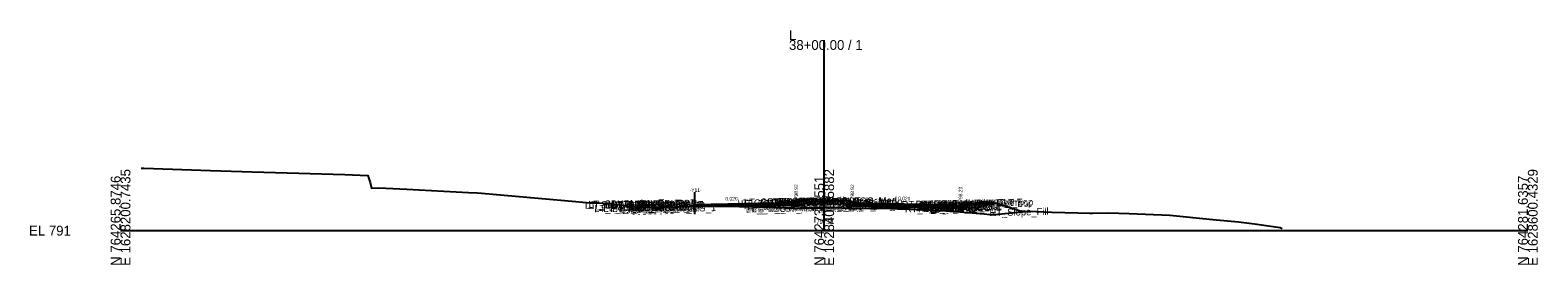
# Model space of a CAD drawing. Extents: x -26 to 4403, y -510 to 9556.
# Drawn here: x 1974.3 to 2402.8, y 7990.3 to 8056.9 of the extents above; entities that cross this region are included whole.
import ezdxf

# ---------------------------------------------------------------- set-up
doc = ezdxf.new("R2010")
doc.units = 0
for name, color, linetype in [('Default', 7, 'Continuous'), ('Exist CMT Pavement', 7, 'Continuous'), ('Exist Cross Section Cell', 7, 'Continuous'), ('Exist XS Center Line Elevation Label', 7, 'Continuous'), ('Exist XS Ground Line', 7, 'Continuous'), ('Prop CMT Conc Surface', 7, 'Continuous'), ('Prop CMT Concrete Structures', 7, 'Continuous'), ('Prop CMT Pvmt Course 1', 7, 'Continuous'), ('Prop CMT Pvmt Course 1 CG', 7, 'Continuous'), ('Prop CMT Pvmt Course 2', 7, 'Continuous'), ('Prop CMT Pvmt Course 2 Wedge', 7, 'Continuous'), ('Prop CMT Pvmt Course 3', 7, 'Continuous'), ('Prop CMT Pvmt Course 3 Wedge', 7, 'Continuous'), ('Prop CMT Pvmt Surface', 7, 'Continuous'), ('Prop CMT Shear Line', 7, 'Continuous'), ('Prop CMT Slope Grass', 7, 'Continuous'), ('Prop CMT Subgrade Earthwork', 7, 'Continuous'), ('Prop XS Hydro Elevations', 7, 'Continuous'), ('Prop XS SE Text', 7, 'Continuous'), ('Prop XS Side Slope Text', 7, 'Continuous'), ('Scratch_Level_0', 7, 'Continuous')]:
    doc.layers.add(name, color=color, linetype=linetype)

msp = doc.modelspace()

# ---------------------------------------------------------------- linework, layer by layer
at = {"layer": 'Exist CMT Pavement'}
msp.add_lwpolyline([(2163.25, 8006.92), (2164.65, 8006.93), (2172.06, 8006.95), (2179.63, 8006.79), (2181.84, 8006.74), (2183.98, 8006.66), (2191.14, 8006.4), (2191.14, 8006.4)], dxfattribs=at)
at = {"layer": 'Exist Cross Section Cell'}
for p, q in [((2200, 8000), (2200, 8054.1)), ((2000, 8000), (2200, 8000)), ((2200, 8000), (2400, 8000))]:
    msp.add_line(p, q, dxfattribs=at)
at = {"layer": 'Exist XS Ground Line'}
msp.add_lwpolyline([(2005.82, 8017.71), (2006.61, 8017.73), (2025.52, 8017.09), (2037.44, 8016.7), (2047.34, 8016.46), (2063.72, 8015.95), (2070.28, 8015.62), (2070.91, 8013.7), (2071.3, 8012.02), (2073.44, 8012.12), (2081.35, 8011.79), (2098.89, 8010.86), (2101.36, 8010.72), (2102.58, 8010.65), (2118.66, 8009.2), (2129.41, 8008.29), (2133.36, 8007.91), (2135.24, 8007.87), (2139.39, 8007.67), (2140.25, 8007.55), (2142.45, 8007.19), (2144.76, 8006.85), (2149.67, 8006.54), (2157.42, 8006.74), (2162.32, 8006.92), (2164.65, 8006.93), (2172.06, 8006.95), (2179.63, 8006.79), (2181.84, 8006.74), (2183.98, 8006.66), (2191.14, 8006.4), (2191.75, 8006.33), (2192.11, 8006.29), (2193.18, 8006.52), (2193.67, 8006.52), (2195.03, 8006.49), (2195.61, 8006.47), (2197.18, 8006.47), (2200, 8006.51), (2203.03, 8006.55), (2207.06, 8006.34), (2218.87, 8006.25), (2220.88, 8006.23), (2222.73, 8006.19), (2224.04, 8006.11), (2232.4, 8005.7), (2236.61, 8005.54), (2237.44, 8005.45), (2245.49, 8004.75), (2247.08, 8004.63), (2247.41, 8004.63), (2248.43, 8004.63), (2251.31, 8004.83), (2258.18, 8005.49), (2264.68, 8005.28), (2272.12, 8005.06), (2275.37, 8004.94), (2276.34, 8004.97), (2280.75, 8005.09), (2286.67, 8004.86), (2298.23, 8004.41), (2310.47, 8003.13), (2317.74, 8002.5), (2322.3, 8001.97), (2329.61, 8000.86), (2330.16, 8000.64)], dxfattribs=at)
at = {"layer": 'Prop CMT Conc Surface'}
for points in [[(2191.25, 8007.91), (2192, 8007.92), (2192, 8008.09), (2192.76, 8008.34)], [(2208.75, 8007.91), (2208, 8007.92), (2208, 8008.09), (2207.24, 8008.34)], [(2236.75, 8007.35), (2238.75, 8007.23)], [(2238.75, 8007.23), (2238.75, 8007.73), (2239.25, 8007.73)], [(2243.25, 8007.82), (2248.25, 8007.92)]]:
    msp.add_lwpolyline(points, dxfattribs=at)
at = {"layer": 'Prop CMT Concrete Structures'}
for points in [[(2191.25, 8007.91), (2192, 8007.92), (2192, 8008.09), (2192.76, 8008.34)], [(2191.25, 8007.32), (2191.25, 8007.91)], [(2192.76, 8007.35), (2191.25, 8007.32)], [(2192.76, 8008.34), (2192.76, 8007.35)], [(2208.75, 8007.91), (2208, 8007.92), (2208, 8008.09), (2207.24, 8008.34)], [(2207.24, 8008.34), (2207.24, 8007.35)], [(2207.24, 8007.35), (2208.75, 8007.32)], [(2208.75, 8007.32), (2208.75, 8007.91)], [(2236.75, 8007.35), (2238.75, 8007.23), (2238.75, 8007.73), (2239.25, 8007.73)], [(2239.25, 8007.73), (2239.25, 8006.71), (2236.75, 8006.77)], [(2236.75, 8006.77), (2236.75, 8007.35)], [(2248.25, 8007.92), (2243.25, 8007.82)], [(2243.25, 8007.82), (2243.25, 8007.49)], [(2243.25, 8007.49), (2248.25, 8007.59)], [(2248.25, 8007.59), (2248.25, 8007.92)]]:
    msp.add_lwpolyline(points, dxfattribs=at)
at = {"layer": 'Prop CMT Pvmt Course 1'}
for points in [[(2191.25, 8007.91), (2163.25, 8007.35)], [(2163.25, 8007.1), (2191.14, 8007.66), (2191.25, 8007.66)], [(2191.25, 8007.66), (2191.25, 8007.91)], [(2208.75, 8007.91), (2236.75, 8007.35)], [(2208.75, 8007.66), (2208.75, 8007.91)], [(2236.75, 8007.1), (2208.75, 8007.66)], [(2208.75, 8007.66), (2208.75, 8007.66), (2208.75, 8007.66)], [(2236.75, 8007.35), (2236.75, 8007.1)]]:
    msp.add_lwpolyline(points, dxfattribs=at)
at = {"layer": 'Prop CMT Pvmt Course 1 CG'}
for points in [[(2191.25, 8007.32), (2193.26, 8007.36), (2193.59, 8007.04)], [(2191.25, 8006.99), (2191.25, 8007.32)], [(2193.59, 8007.04), (2191.25, 8006.99)], [(2208.75, 8007.32), (2206.74, 8007.36), (2206.41, 8007.04)], [(2206.41, 8007.04), (2208.75, 8006.99)], [(2208.75, 8006.99), (2208.75, 8007.32)], [(2236.75, 8006.77), (2239.75, 8006.71), (2240.09, 8006.36)], [(2236.75, 8006.43), (2236.75, 8006.77)], [(2240.09, 8006.36), (2236.75, 8006.43)]]:
    msp.add_lwpolyline(points, dxfattribs=at)
at = {"layer": 'Prop CMT Pvmt Course 2'}
for points in [[(2156.18, 8006.96), (2156.18, 8006.96)], [(2191.14, 8007.66), (2191.14, 8007.32)], [(2191.25, 8007.66), (2191.14, 8007.66)], [(2191.14, 8007.32), (2191.25, 8007.32)], [(2191.25, 8007.32), (2191.25, 8007.66)], [(2208.75, 8007.32), (2208.75, 8007.66)], [(2208.75, 8007.66), (2236.75, 8007.1)], [(2236.75, 8006.77), (2208.75, 8007.32)], [(2236.75, 8007.1), (2236.75, 8006.77)]]:
    msp.add_lwpolyline(points, dxfattribs=at)
at = {"layer": 'Prop CMT Pvmt Course 2 Wedge'}
for points in [[(2163.25, 8007.1), (2164.65, 8007.13), (2172.06, 8007.27), (2179.63, 8007.43), (2181.84, 8007.47), (2183.98, 8007.51), (2191.14, 8007.66), (2191.14, 8007.66)], [(2191.14, 8007.32), (2191.14, 8007.32), (2183.98, 8007.18), (2181.84, 8007.14), (2179.63, 8007.09), (2172.18, 8006.94), (2172.06, 8006.95), (2164.65, 8006.93), (2163.25, 8006.92)], [(2191.14, 8007.66), (2191.14, 8007.32)]]:
    msp.add_lwpolyline(points, dxfattribs=at)
at = {"layer": 'Prop CMT Pvmt Course 3'}
for points in [[(2191.25, 8007.32), (2191.14, 8007.32)], [(2191.14, 8007.32), (2191.14, 8006.99)], [(2191.14, 8006.99), (2191.25, 8006.99)], [(2191.25, 8006.99), (2191.25, 8007.32)], [(2208.75, 8007.32), (2236.75, 8006.77)], [(2208.75, 8006.99), (2208.75, 8007.32)], [(2236.75, 8006.43), (2208.75, 8006.99)], [(2236.75, 8006.77), (2236.75, 8006.43)]]:
    msp.add_lwpolyline(points, dxfattribs=at)
at = {"layer": 'Prop CMT Pvmt Course 3 Wedge'}
for points in [[(2172.19, 8006.94), (2179.63, 8007.09)], [(2191.14, 8006.4), (2191.14, 8006.4), (2183.98, 8006.66), (2181.84, 8006.74), (2179.63, 8006.79), (2172.19, 8006.94)], [(2179.63, 8007.09), (2181.84, 8007.14), (2183.98, 8007.18), (2191.14, 8007.32), (2191.14, 8007.32)], [(2191.14, 8007.32), (2191.14, 8006.4)]]:
    msp.add_lwpolyline(points, dxfattribs=at)
at = {"layer": 'Prop CMT Pvmt Surface'}
for points in [[(2191.25, 8007.91), (2163.25, 8007.35)], [(2208.75, 8007.91), (2236.75, 8007.35)]]:
    msp.add_lwpolyline(points, dxfattribs=at)
at = {"layer": 'Prop CMT Shear Line'}
msp.add_line((2163.25, 8004.65), (2163.25, 8010.92), dxfattribs=at)
at = {"layer": 'Prop CMT Slope Grass'}
for points in [[(2192.76, 8008.34), (2200, 8008.49)], [(2207.24, 8008.34), (2200, 8008.49)], [(2239.25, 8007.73), (2248.75, 8007.92), (2256.51, 8005.33)]]:
    msp.add_lwpolyline(points, dxfattribs=at)
at = {"layer": 'Prop CMT Subgrade Earthwork'}
for points in [[(2191.25, 8006.99), (2191.14, 8006.99)], [(2191.14, 8006.99), (2191.14, 8006.4)], [(2193.59, 8007.04), (2191.25, 8006.99)], [(2191.25, 8006.99), (2191.25, 8006.99)], [(2194.93, 8008.38), (2193.59, 8007.04)], [(2205.07, 8008.38), (2206.41, 8007.04)], [(2206.41, 8007.04), (2208.75, 8006.99)], [(2208.75, 8006.99), (2236.75, 8006.43)], [(2208.75, 8006.99), (2208.75, 8006.99)], [(2208.75, 8006.99), (2208.75, 8006.99)], [(2236.75, 8006.43), (2240.09, 8006.36), (2241.5, 8007.77)], [(2236.75, 8006.43), (2236.75, 8006.43)]]:
    msp.add_lwpolyline(points, dxfattribs=at)

# ---------------------------------------------------------------- texts
at = {"layer": 'Default'}
msp.add_text('-', height=0.0001, dxfattribs=at).set_placement((2000, 8000))
at = {"layer": 'Exist Cross Section Cell'}
for s, p in [('L', (2190, 8054.1)), ('38+00.00 / 1', (2190, 8051.3)), ('EL 791', (1974, 7998.6))]:
    msp.add_text(s, height=2.8, dxfattribs=at).set_placement(p)
for s, p in [('N 764265.8746', (2000, 7990)), ('E 1628200.7435', (2002.8, 7990)), ('N 764273.7551', (2200, 7990)), ('E 1628400.5882', (2202.8, 7990)), ('N 764281.6357', (2400, 7990)), ('E 1628600.4329', (2402.8, 7990))]:
    msp.add_text(s, height=2.8, rotation=90, dxfattribs=at).set_placement(p)
at = {"layer": 'Exist XS Center Line Elevation Label'}
msp.add_text('797.51', height=1.2, dxfattribs=at).set_placement((2197.77, 8001.91))
at = {"layer": 'Prop XS Hydro Elevations'}
for s, rotation, p in [('-Y11-', 360, (2161.77, 8011.01)), ('798.92', 90, (2192.5, 8008.92)), ('798.92', 90, (2208.5, 8008.92)), ('798.23', 90, (2239.25, 8008.23))]:
    msp.add_text(s, height=1, rotation=rotation, dxfattribs=at).set_placement(p)
at = {"layer": 'Prop XS SE Text'}
for rotation, p in [(1.145, (2171.94, 8008.52)), (358.8543, (2221.02, 8008.66))]:
    msp.add_text('0.020', height=1, rotation=rotation, dxfattribs=at).set_placement(p)
at = {"layer": 'Prop XS Side Slope Text'}
msp.add_text('3:1', height=1, rotation=341.5695, dxfattribs=at).set_placement((2252.11, 8007.59))
at = {"layer": 'Scratch_Level_0'}
for s, p in [('LT_CG_Top_Face_Med', (2175.39, 8006.76)), ('LT_CG_Top_BOC_Med', (2177.18, 8007.03)), ('LT_Sub_DLT_In', (2183.9, 8007.16)), ('38+00.00', (2186.42, 8007.21)), ('MD_Crown Point', (2187.09, 8007.23)), ('RT_CG_Top_Face_Med', (2191.35, 8006.76)), ('RT_CG_Top_BOC_Med', (2191.61, 8007.03)), ('RT_Sub_DLT_In', (2193.99, 8007.16)), ('38+00.00', (2195.41, 8007.3)), ('38+00.00', (2198.87, 8007.23)), ('LT_Sub_Trench_Out_DLT', (2132.02, 8006.24)), ('LT_SDWK_Out_Top', (2133.01, 8006.46)), ('LT_SDWK_Out_Bot', (2133.04, 8006.13)), ('LT_PV_Sub_Tie_Out', (2134.64, 8005.24)), ('LT_PV_OEEOP_EG', (2137.24, 8005.29)), ('LT_Slope_Fill', (2138.8, 8005.45)), ('LT_SDWK_In_Top', (2139.63, 8006.39)), ('LT_SDWK_In_Bot', (2139.66, 8006.06)), ('LT_CG1_Shelf_Out', (2139.75, 8005.29)), ('LT_CSLP_Pnt', (2141.45, 8006.44)), ('LT_CG_Top_Face', (2141.46, 8006.33)), ('LT_CG_Top_BOC', (2141.98, 8006.35)), ('LT_CG_Bot_BOC', (2142.02, 8005.34)), ('LT_Sub_OEOT_CG_1', (2142.42, 8005.01)), ('LT_CG_Top_Gut', (2142.44, 8005.85)), ('LT_Sub_OEOP', (2142.97, 8005.03)), ('LT_Sub_OEEOP', (2145.41, 8005.07)), ('LT_PV2_OEEOP', (2145.51, 8005.74)), ('LT_PV3_OEEOP', (2145.51, 8005.41)), ('LT_CG_Bot_IE', (2146.11, 8005.42)), ('LT_Sub_OEOT', (2146.28, 8005.09)), ('LT_PV2_OEOT', (2146.37, 8005.76)), ('LT_PV3_OEOT', (2146.37, 8005.43)), ('LT_PV1_OEOT', (2146.94, 8006.02)), ('38+00.00', (2148.27, 8006)), ('LT_CG_Top_Gut_Med', (2176.37, 8006.61)), ('LT_CG_Bot_BOC_Med', (2177.21, 8006.04)), ('LT_CG_Bot_IE_Med', (2177.34, 8006.05)), ('LT_PV_Sub_Tie_In', (2177.73, 8005.14)), ('LT_Sub_IEOT_CG_1', (2178.14, 8005.73)), ('LT_PV_IEEOP_EG', (2179.35, 8005.17)), ('LT_Sub_IEEOP', (2181.02, 8005.79)), ('LT_PV2_IEEOP', (2181.11, 8006.46)), ('LT_PV3_IEEOP', (2181.11, 8006.12)), ('LT_CG1_Shelf_In', (2181.46, 8006.13)), ('LT_Sub_PGL', (2182.39, 8005.81)), ('LT_PV2_PGL', (2182.48, 8006.48)), ('LT_PV3_PGL', (2182.48, 8006.15)), ('LT_PV1_PGL', (2183.05, 8006.74)), ('LT_Sub_IEOP', (2184.36, 8005.85)), ('38+00.00', (2185.04, 8006.78)), ('RT_CG_Bot_BOC_Med', (2191.64, 8006.04)), ('RT_CG_Top_Gut_Med', (2192.32, 8006.61)), ('RT_CG_Bot_IE_Med', (2194.79, 8006.05)), ('RT_CG1_Shelf_In', (2194.89, 8006.13)), ('RT_Sub_IEOT_CG_1', (2195.59, 8005.73)), ('RT_Sub_IEOP', (2197.14, 8005.85)), ('RT_Sub_OEEOP', (2197.94, 8005.78)), ('RT_PV2_OEEOP', (2198.03, 8006.44)), ('RT_PV3_OEEOP', (2198.03, 8006.11)), ('RT_Sub_IEEOP', (2198.58, 8005.79)), ('RT_PV2_IEEOP', (2198.68, 8006.46)), ('RT_Sub_PGL', (2199.84, 8005.81)), ('RT_PV2_PGL', (2199.94, 8006.48)), ('RT_PV1_PGL', (2200.5, 8006.74)), ('38+00.00', (2201.78, 8006.77)), ('38+00.00', (2211.06, 8006.59)), ('RT_Sub_Trench_Out_DLT', (2222.04, 8006.38)), ('RT_Sub_OEOT_CG_1', (2222.95, 8005.16)), ('RT_CG_Top_Face', (2225.99, 8006.47)), ('RT_CG1_Shelf_Out', (2226.28, 8005.44)), ('RT_CG_Bot_IE', (2226.64, 8005.56)), ('RT_Sub_OEOT', (2226.8, 8005.23)), ('RT_PV2_OEOT', (2226.9, 8005.9)), ('RT_PV3_OEOT', (2226.9, 8005.57)), ('RT_CG_Top_Gut', (2226.96, 8005.99)), ('RT_PV1_OEOT', (2227.47, 8006.16)), ('RT_CG_Top_BOC', (2227.51, 8006.49)), ('RT_CG_Bot_BOC', (2227.54, 8005.48)), ('RT_Sub_OEOP', (2230.17, 8005.17)), ('RT_SDWK_In_Top', (2231.08, 8006.57)), ('RT_SDWK_In_Bot', (2231.12, 8006.24)), ('38+00.00', (2231.86, 8006.1)), ('38+00.00', (2231.94, 8006.19)), ('38+00.00', (2231.99, 8006.59)), ('38+00.00', (2233.51, 8006.61)), ('RT_SDWK_Out_Top', (2234.46, 8006.64)), ('RT_SDWK_Out_Bot', (2234.49, 8006.31)), ('RT_CSLP_Pnt', (2238.9, 8006.72)), ('38+00.00', (2242.25, 8006.68)), ('RT_Slope_Fill', (2247, 8004.14))]:
    msp.add_text(s, height=2, rotation=1.1458, dxfattribs=at).set_placement(p)

doc.saveas('drawing.dxf')
